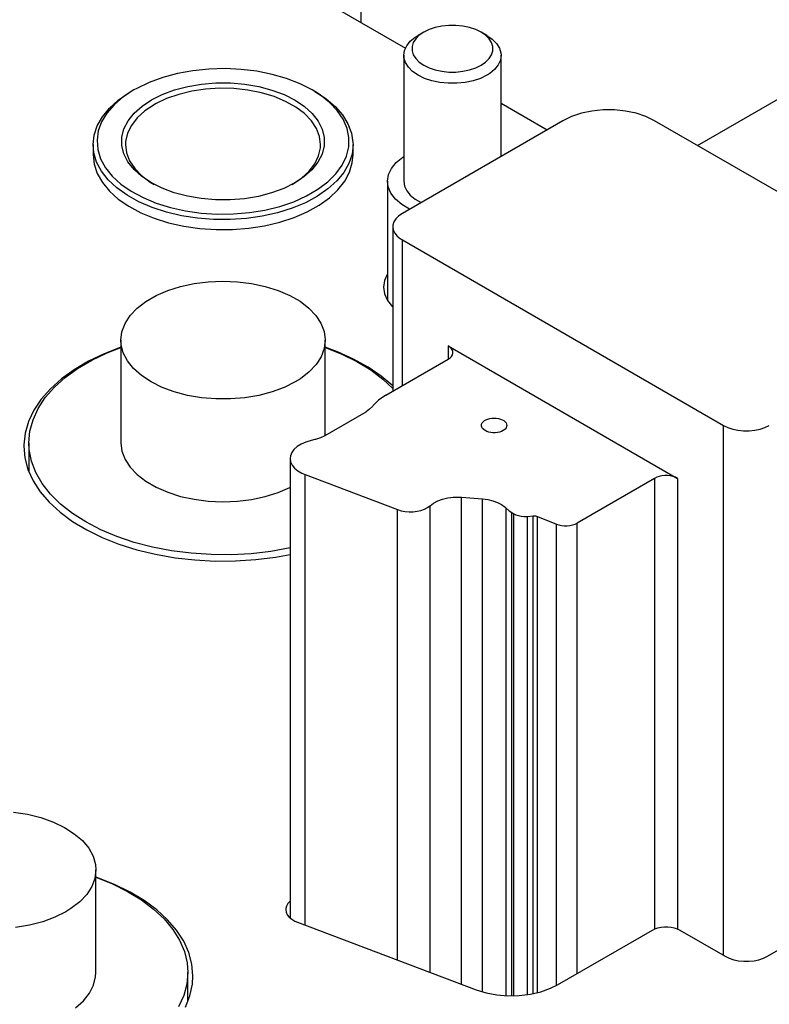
# Model space of a CAD drawing. Header units: inches. Extents: x 3 to 289, y 4 to 291.
# Tile 485 of 634: x 76.58 to 79.47, y 278.72 to 282.51. Entities that reach past the tile are written whole.
import ezdxf

# ---------------------------------------------------------------- set-up
doc = ezdxf.new("R2010")
doc.units = ezdxf.units.IN
doc.header["$LTSCALE"] = 0.5
doc.header["$MEASUREMENT"] = 0
doc.layers.add('STR_INS', color=8, linetype='Continuous')

msp = doc.modelspace()

# ---------------------------------------------------------------- linework, layer by layer
at = {"layer": 'STR_INS', "color": 9, "linetype": 'Continuous'}
for p, q in [((77.8924, 284.4926), (77.8924, 282.502)), ((79.1908, 282.0268), (80.7208, 282.9102)), ((77.1865, 282.3042), (77.13, 282.2891)), ((77.2459, 282.3151), (77.1865, 282.3042)), ((77.3073, 282.3214), (77.2459, 282.3151)), ((77.3695, 282.3232), (77.3073, 282.3214)), ((77.4316, 282.3203), (77.3695, 282.3232)), ((77.4926, 282.3129), (77.4316, 282.3203)), ((77.5514, 282.301), (77.4926, 282.3129)), ((77.6071, 282.2849), (77.5514, 282.301)), ((77.0773, 282.2699), (77.0292, 282.247)), ((77.13, 282.2891), (77.0773, 282.2699)), ((77.2257, 282.2543), (77.2794, 282.2633)), ((77.2794, 282.2633), (77.3347, 282.2679)), ((77.3347, 282.2679), (77.3906, 282.2678)), ((77.3906, 282.2678), (77.4459, 282.2632)), ((77.4459, 282.2632), (77.4995, 282.254)), ((77.6588, 282.2648), (77.6071, 282.2849)), ((77.7056, 282.241), (77.6588, 282.2648)), ((76.958, 282.2013), (76.9985, 282.2293)), ((77.0185, 282.241), (76.9774, 282.214)), ((76.9985, 282.2293), (77.0079, 282.2349)), ((77.0185, 282.241), (77.0079, 282.2349)), ((77.0292, 282.247), (77.0185, 282.241)), ((77.0856, 282.2023), (77.1278, 282.2234)), ((77.1278, 282.2234), (77.1749, 282.2409)), ((77.1912, 282.2238), (77.1443, 282.2074)), ((77.1749, 282.2409), (77.2257, 282.2543)), ((77.2417, 282.2361), (77.1912, 282.2238)), ((77.2948, 282.244), (77.2417, 282.2361)), ((77.3493, 282.2474), (77.2948, 282.244)), ((77.404, 282.2462), (77.3493, 282.2474)), ((77.4579, 282.2404), (77.404, 282.2462)), ((77.5097, 282.2301), (77.4579, 282.2404)), ((77.4995, 282.254), (77.5503, 282.2406)), ((77.5584, 282.2156), (77.5097, 282.2301)), ((77.5503, 282.2406), (77.5972, 282.223)), ((77.5972, 282.223), (77.6394, 282.2018)), ((77.7162, 282.2349), (77.7056, 282.241)), ((77.7357, 282.222), (77.7056, 282.241)), ((77.7162, 282.2349), (77.758, 282.2075)), ((77.7724, 282.1929), (77.7357, 282.222)), ((76.9426, 282.1842), (76.9147, 282.152)), ((76.9239, 282.1705), (76.958, 282.2013)), ((76.9774, 282.214), (76.9426, 282.1842)), ((77.0497, 282.1785), (77.0856, 282.2023)), ((77.0962, 282.1839), (77.0604, 282.16)), ((77.1021, 282.1873), (77.0962, 282.1839)), ((77.1443, 282.2074), (77.1021, 282.1873)), ((77.603, 282.1971), (77.5584, 282.2156)), ((77.6424, 282.1751), (77.603, 282.1971)), ((77.6394, 282.2018), (77.6758, 282.1774)), ((77.758, 282.2075), (77.7935, 282.1773)), ((77.8023, 282.1613), (77.7724, 282.1929)), ((76.9147, 282.152), (76.8941, 282.1181)), ((76.8968, 282.1375), (76.9239, 282.1705)), ((76.996, 282.122), (77.0193, 282.1514)), ((77.0193, 282.1514), (77.0497, 282.1785)), ((77.0604, 282.16), (77.0309, 282.1333)), ((77.6758, 282.1501), (77.6424, 282.1751)), ((77.6758, 282.1774), (77.7059, 282.1502)), ((77.7026, 282.1225), (77.6758, 282.1501)), ((77.7059, 282.1502), (77.7289, 282.1208)), ((77.7935, 282.1773), (77.8221, 282.1447)), ((77.825, 282.1278), (77.8023, 282.1613)), ((77.8221, 282.1447), (77.8434, 282.1103)), ((78.7427, 282.1512), (78.705, 282.1387)), ((78.7836, 282.1598), (78.7427, 282.1512)), ((78.8266, 282.1642), (78.7836, 282.1598)), ((78.8701, 282.1642), (78.8266, 282.1642)), ((78.9131, 282.1598), (78.8701, 282.1642)), ((78.954, 282.1512), (78.9131, 282.1598)), ((78.9917, 282.1387), (78.954, 282.1512)), ((76.8772, 282.1028), (76.8968, 282.1375)), ((76.8941, 282.1181), (76.8812, 282.0829)), ((76.9802, 282.0911), (76.996, 282.122)), ((77.0086, 282.1044), (76.9937, 282.074)), ((77.0309, 282.1333), (77.0086, 282.1044)), ((77.7222, 282.0929), (77.7026, 282.1225)), ((77.7289, 282.1208), (77.7445, 282.0898)), ((77.84, 282.0929), (77.825, 282.1278)), ((77.8434, 282.1103), (77.857, 282.0746)), ((78.6716, 282.1225), (78.0529, 281.7653)), ((78.705, 282.1387), (78.6716, 282.1225)), ((79.0251, 282.1225), (78.9917, 282.1387)), ((80.0858, 281.5101), (79.0251, 282.1225)), ((76.8612, 282.0305), (76.8652, 282.0669)), ((76.8652, 282.0669), (76.8772, 282.1028)), ((76.8812, 282.0829), (76.8763, 282.047)), ((76.9721, 282.0592), (76.9802, 282.0911)), ((76.9937, 282.074), (76.9866, 282.0426)), ((77.7341, 282.062), (77.7222, 282.0929)), ((77.7445, 282.0898), (77.7522, 282.0578)), ((77.8472, 282.0572), (77.84, 282.0929)), ((77.857, 282.0746), (77.8627, 282.0382)), ((76.8612, 282.0305), (76.8612, 281.9917)), ((76.8641, 281.9993), (76.8612, 282.0305)), ((76.8763, 282.047), (76.8793, 282.0111)), ((76.972, 282.0269), (76.9721, 282.0592)), ((76.9866, 282.0426), (76.9861, 282.0305)), ((76.9861, 282.0305), (76.9901, 281.9989)), ((77.7381, 282.0305), (77.7341, 282.062)), ((77.7375, 282.0183), (77.7381, 282.0305)), ((77.7522, 282.0578), (77.7519, 282.0256)), ((77.8465, 282.0212), (77.8472, 282.0572)), ((77.8629, 282.0305), (77.8589, 281.994)), ((77.8627, 282.0382), (77.8629, 282.0305)), ((77.8629, 281.9917), (77.8629, 282.0305)), ((76.8749, 281.9633), (76.8641, 281.9993)), ((76.8793, 282.0111), (76.8903, 281.9757)), ((76.9799, 281.995), (76.972, 282.0269)), ((76.9956, 281.964), (76.9799, 281.995)), ((76.9901, 281.9989), (77.002, 281.968)), ((77.7437, 281.9936), (77.7277, 281.9627)), ((77.7304, 281.9869), (77.7375, 282.0183)), ((77.7519, 282.0256), (77.7437, 281.9936)), ((77.8377, 281.9856), (77.8465, 282.0212)), ((77.8589, 281.994), (77.847, 281.9581)), ((76.8934, 281.9284), (76.8749, 281.9633)), ((76.8903, 281.9757), (76.9091, 281.9413)), ((77.0188, 281.9346), (76.9956, 281.964)), ((77.002, 281.968), (77.0215, 281.9384)), ((77.6932, 281.9276), (77.7156, 281.9565)), ((77.7277, 281.9627), (77.7042, 281.9334)), ((77.7156, 281.9565), (77.7304, 281.9869)), ((77.8211, 281.9509), (77.8377, 281.9856)), ((77.847, 281.9581), (77.8273, 281.9234)), ((76.9195, 281.8951), (76.8934, 281.9284)), ((76.9091, 281.9413), (76.9353, 281.9087)), ((77.049, 281.9075), (77.0188, 281.9346)), ((77.0215, 281.9384), (77.0483, 281.9108)), ((77.6638, 281.9009), (77.6932, 281.9276)), ((77.7042, 281.9334), (77.6737, 281.9064)), ((77.7657, 281.8866), (77.797, 281.9178)), ((77.797, 281.9178), (77.8211, 281.9509)), ((77.8273, 281.9234), (77.8002, 281.8904)), ((76.9525, 281.864), (76.9195, 281.8951)), ((76.9353, 281.9087), (76.9685, 281.8783)), ((76.9685, 281.8783), (77.0082, 281.8505)), ((77.0483, 281.9108), (77.0817, 281.8858)), ((77.0856, 281.8831), (77.049, 281.9075)), ((77.0817, 281.8858), (77.0962, 281.877)), ((77.1269, 281.8623), (77.0856, 281.8831)), ((77.6385, 281.8831), (77.5963, 281.8619)), ((77.6279, 281.877), (77.6638, 281.9009)), ((77.6737, 281.9064), (77.6385, 281.8831)), ((77.7278, 281.8581), (77.7657, 281.8866)), ((77.8002, 281.8904), (77.7661, 281.8596)), ((76.9922, 281.8355), (76.9525, 281.864)), ((77.0082, 281.8505), (77.0537, 281.826)), ((77.1738, 281.8448), (77.1269, 281.8623)), ((77.2246, 281.8314), (77.1738, 281.8448)), ((77.5493, 281.8445), (77.4984, 281.8311)), ((77.5963, 281.8619), (77.5493, 281.8445)), ((77.6839, 281.8326), (77.7278, 281.8581)), ((77.7661, 281.8596), (77.7256, 281.8316)), ((77.0377, 281.8101), (76.9922, 281.8355)), ((77.0884, 281.7883), (77.0377, 281.8101)), ((77.0537, 281.826), (77.1043, 281.805)), ((77.1043, 281.805), (77.1591, 281.7879)), ((77.2782, 281.8222), (77.2246, 281.8314)), ((77.3335, 281.8176), (77.2782, 281.8222)), ((77.3894, 281.8175), (77.3335, 281.8176)), ((77.4448, 281.8221), (77.3894, 281.8175)), ((77.4984, 281.8311), (77.4448, 281.8221)), ((77.581, 281.7923), (77.6347, 281.8105)), ((77.6793, 281.8067), (77.6279, 281.7854)), ((77.6347, 281.8105), (77.6839, 281.8326)), ((77.7256, 281.8316), (77.6793, 281.8067)), ((77.1434, 281.7703), (77.0884, 281.7883)), ((77.202, 281.7565), (77.1434, 281.7703)), ((77.1591, 281.7879), (77.2173, 281.775)), ((77.2173, 281.775), (77.2778, 281.7665)), ((77.2778, 281.7665), (77.3397, 281.7625)), ((77.3397, 281.7625), (77.402, 281.7632)), ((77.402, 281.7632), (77.4637, 281.7684)), ((77.4637, 281.7684), (77.5236, 281.7782)), ((77.5723, 281.768), (77.5133, 281.7548)), ((77.5236, 281.7782), (77.581, 281.7923)), ((77.6279, 281.7854), (77.5723, 281.768)), ((78.0529, 281.7653), (78.0388, 281.7556)), ((77.2631, 281.747), (77.202, 281.7565)), ((77.3258, 281.7421), (77.2631, 281.747)), ((77.389, 281.7417), (77.3258, 281.7421)), ((77.4519, 281.746), (77.389, 281.7417)), ((77.5133, 281.7548), (77.4519, 281.746)), ((78.0205, 281.7329), (78.0167, 281.7205)), ((78.028, 281.7447), (78.0205, 281.7329)), ((78.0388, 281.7556), (78.028, 281.7447)), ((78.0167, 281.7205), (78.0162, 281.7142)), ((78.0162, 281.7142), (78.0162, 281.0807)), ((78.0162, 281.7142), (78.0181, 281.7017)), ((78.0181, 281.7017), (78.0238, 281.6896)), ((78.0238, 281.6896), (78.033, 281.6782)), ((78.033, 281.6782), (78.0455, 281.6679)), ((78.0455, 281.6679), (78.0529, 281.6632)), ((78.0529, 281.6632), (79.2903, 280.9488)), ((78.2296, 281.255), (79.1135, 280.7447)), ((78.2333, 281.2526), (78.2296, 281.255)), ((78.2396, 281.2475), (78.2333, 281.2526)), ((78.2442, 281.2418), (78.2396, 281.2475)), ((78.247, 281.2357), (78.2442, 281.2418)), ((78.2479, 281.2294), (78.247, 281.2357)), ((77.9888, 281.0649), (78.2296, 281.2039)), ((78.2296, 281.2039), (78.2366, 281.2088)), ((78.2366, 281.2088), (78.2421, 281.2142)), ((78.2421, 281.2142), (78.2458, 281.2201)), ((78.2458, 281.2201), (78.2477, 281.2263)), ((78.2477, 281.2263), (78.2479, 281.2294)), ((77.9608, 281.0456), (77.939, 281.0238)), ((77.9888, 281.0649), (77.9608, 281.0456)), ((77.9267, 281.0107), (77.913, 281.0009)), ((77.9373, 281.0217), (77.9267, 281.0107)), ((77.939, 281.0238), (77.9373, 281.0217)), ((77.9116, 281.0001), (77.7536, 280.9089)), ((77.913, 281.0009), (77.9116, 281.0001)), ((78.364, 280.9629), (78.3689, 280.967)), ((78.3689, 280.967), (78.3749, 280.9705)), ((78.3749, 280.9705), (78.3819, 280.9733)), ((78.3819, 280.9733), (78.3896, 280.9754)), ((78.3896, 280.9754), (78.3979, 280.9766)), ((78.3979, 280.9766), (78.4064, 280.9771)), ((78.4064, 280.9771), (78.4149, 280.9766)), ((78.4149, 280.9766), (78.4232, 280.9754)), ((78.4232, 280.9754), (78.4309, 280.9733)), ((78.4309, 280.9733), (78.4379, 280.9705)), ((78.4379, 280.9705), (78.4439, 280.967)), ((78.4439, 280.967), (78.4488, 280.9629)), ((78.3574, 280.9488), (78.3582, 280.9537)), ((78.3576, 280.9463), (78.3574, 280.9488)), ((78.3591, 280.9415), (78.3576, 280.9463)), ((78.3582, 280.9537), (78.3604, 280.9585)), ((78.362, 280.9368), (78.3591, 280.9415)), ((78.3604, 280.9585), (78.364, 280.9629)), ((78.3663, 280.9326), (78.362, 280.9368)), ((78.3718, 280.9288), (78.3663, 280.9326)), ((78.3783, 280.9256), (78.3718, 280.9288)), ((78.4411, 280.9288), (78.4345, 280.9256)), ((78.4439, 280.9306), (78.4411, 280.9288)), ((78.4488, 280.9346), (78.4439, 280.9306)), ((78.4488, 280.9629), (78.4525, 280.9585)), ((78.4525, 280.9391), (78.4488, 280.9346)), ((78.4525, 280.9585), (78.4547, 280.9537)), ((78.4547, 280.9439), (78.4525, 280.9391)), ((78.4547, 280.9537), (78.4554, 280.9488)), ((78.4554, 280.9488), (78.4547, 280.9439)), ((79.2903, 280.9488), (79.307, 280.9407)), ((79.307, 280.9407), (79.3259, 280.9344)), ((79.3259, 280.9344), (79.3463, 280.9301)), ((79.3463, 280.9301), (79.3678, 280.9279)), ((79.3678, 280.9279), (79.3896, 280.9279)), ((79.3896, 280.9279), (79.411, 280.9301)), ((79.411, 280.9301), (79.4315, 280.9344)), ((79.4315, 280.9344), (79.4504, 280.9407)), ((79.4504, 280.9407), (79.4671, 280.9488)), ((77.701, 280.8903), (77.6809, 280.8844)), ((77.7163, 280.8941), (77.701, 280.8903)), ((77.7181, 280.8945), (77.7163, 280.8941)), ((77.737, 280.9008), (77.7181, 280.8945)), ((77.7536, 280.9089), (77.737, 280.9008)), ((78.3857, 280.9231), (78.3783, 280.9256)), ((78.3937, 280.9215), (78.3857, 280.9231)), ((78.4021, 280.9206), (78.3937, 280.9215)), ((78.4107, 280.9206), (78.4021, 280.9206)), ((78.4191, 280.9215), (78.4107, 280.9206)), ((78.4271, 280.9231), (78.4191, 280.9215)), ((78.4345, 280.9256), (78.4271, 280.9231)), ((77.6353, 280.8562), (77.6265, 280.8443)), ((77.6476, 280.8671), (77.6353, 280.8562)), ((77.663, 280.8766), (77.6476, 280.8671)), ((77.6809, 280.8844), (77.663, 280.8766)), ((77.6214, 280.8317), (77.6202, 280.8212)), ((77.6202, 280.8212), (77.6202, 279.0514)), ((77.6202, 280.8212), (77.6221, 280.8083)), ((77.6265, 280.8443), (77.6214, 280.8317)), ((77.6221, 280.8083), (77.6279, 280.7957)), ((77.6279, 280.7957), (77.6374, 280.784)), ((77.6374, 280.784), (77.6503, 280.7733)), ((77.6503, 280.7733), (77.6662, 280.7642)), ((77.6662, 280.7642), (77.6785, 280.7589)), ((77.6785, 280.7589), (78.0346, 280.6242)), ((79.0251, 280.7447), (78.7266, 280.5723)), ((79.0335, 280.7487), (79.0251, 280.7447)), ((79.0429, 280.7518), (79.0335, 280.7487)), ((79.0531, 280.754), (79.0429, 280.7518)), ((79.0639, 280.7551), (79.0531, 280.754)), ((79.0748, 280.7551), (79.0639, 280.7551)), ((79.0855, 280.754), (79.0748, 280.7551)), ((79.0957, 280.7518), (79.0855, 280.754)), ((79.1052, 280.7487), (79.0957, 280.7518)), ((79.1135, 280.7447), (79.1052, 280.7487)), ((78.1891, 280.6578), (78.2075, 280.6645)), ((78.2075, 280.6645), (78.2277, 280.6692)), ((78.2277, 280.6692), (78.249, 280.6718)), ((78.249, 280.6718), (78.2708, 280.6723)), ((78.2708, 280.6723), (78.2803, 280.6718)), ((78.2803, 280.6718), (78.3612, 280.6658)), ((78.3612, 280.6658), (78.3821, 280.6631)), ((78.3821, 280.6631), (78.4018, 280.6585)), ((78.0346, 280.6242), (78.0485, 280.62)), ((78.1245, 280.6213), (78.1378, 280.6261)), ((78.1378, 280.6261), (78.1495, 280.6321)), ((78.1495, 280.6321), (78.1592, 280.6392)), ((78.1592, 280.6392), (78.1595, 280.6394)), ((78.1595, 280.6394), (78.1729, 280.6494)), ((78.1729, 280.6494), (78.1891, 280.6578)), ((78.4018, 280.6585), (78.4198, 280.6519)), ((78.4198, 280.6519), (78.4356, 280.6436)), ((78.4356, 280.6436), (78.4486, 280.6339)), ((78.4486, 280.6339), (78.453, 280.6296)), ((78.453, 280.6296), (78.4651, 280.6191)), ((78.0485, 280.62), (78.0634, 280.6171)), ((78.0634, 280.6171), (78.0789, 280.6158)), ((78.0789, 280.6158), (78.0946, 280.6161)), ((78.0946, 280.6161), (78.1099, 280.618)), ((78.1099, 280.618), (78.1245, 280.6213)), ((78.4651, 280.6191), (78.4743, 280.6132)), ((78.4743, 280.6132), (78.4823, 280.6085)), ((78.4823, 280.6085), (78.4906, 280.6045)), ((78.4906, 280.6045), (78.5001, 280.6014)), ((78.5001, 280.6014), (78.5103, 280.5992)), ((78.5103, 280.5992), (78.521, 280.5981)), ((78.521, 280.5981), (78.5319, 280.5981)), ((78.5319, 280.5981), (78.5346, 280.5983)), ((78.5346, 280.5983), (78.5568, 280.5999)), ((78.5568, 280.5999), (78.5611, 280.6)), ((78.5611, 280.6), (78.5654, 280.5997)), ((78.5654, 280.5997), (78.5696, 280.599)), ((78.5696, 280.599), (78.5735, 280.5978)), ((78.5735, 280.5978), (78.5743, 280.5975)), ((78.5743, 280.5975), (78.6466, 280.5683)), ((78.6466, 280.5683), (78.656, 280.5651)), ((78.656, 280.5651), (78.6663, 280.563)), ((78.6663, 280.563), (78.677, 280.5619)), ((78.677, 280.5619), (78.6879, 280.5619)), ((78.6879, 280.5619), (78.6986, 280.563)), ((78.6986, 280.563), (78.7089, 280.5651)), ((78.7089, 280.5651), (78.7183, 280.5683)), ((78.7183, 280.5683), (78.7266, 280.5723))]:
    msp.add_line(p, q, dxfattribs=at)
at = {"layer": 'STR_INS', "color": 132, "linetype": 'Continuous'}
for p, q in [((76.655, 283.2164), (78.0648, 282.4024)), ((78.4334, 282.1896), (78.6106, 282.0873)), ((76.8612, 281.9917), (76.8652, 281.9552)), ((77.86, 281.9606), (77.8629, 281.9917)), ((76.8652, 281.9552), (76.8772, 281.9193)), ((77.8492, 281.9246), (77.86, 281.9606)), ((76.8772, 281.9193), (76.8968, 281.8846)), ((77.8307, 281.8896), (77.8492, 281.9246)), ((76.8968, 281.8846), (76.9239, 281.8516)), ((77.8047, 281.8563), (77.8307, 281.8896)), ((76.9239, 281.8516), (76.958, 281.8208)), ((77.7716, 281.8252), (77.8047, 281.8563)), ((76.958, 281.8208), (76.9985, 281.7928)), ((77.732, 281.7967), (77.7716, 281.8252)), ((76.9985, 281.7928), (77.0448, 281.7679)), ((77.0448, 281.7679), (77.0962, 281.7466)), ((77.6357, 281.7495), (77.6864, 281.7714)), ((77.6864, 281.7714), (77.732, 281.7967)), ((77.0962, 281.7466), (77.1519, 281.7292)), ((77.1519, 281.7292), (77.2108, 281.716)), ((77.5221, 281.7177), (77.5807, 281.7315)), ((77.5807, 281.7315), (77.6357, 281.7495)), ((77.2108, 281.716), (77.2722, 281.7072)), ((77.2722, 281.7072), (77.3351, 281.7029)), ((77.3351, 281.7029), (77.3983, 281.7033)), ((77.3983, 281.7033), (77.461, 281.7082)), ((77.461, 281.7082), (77.5221, 281.7177)), ((77.9842, 281.5075), (77.9803, 281.4814)), ((77.9959, 281.5332), (77.9842, 281.5075)), ((77.9803, 281.4814), (77.9843, 281.4549)), ((77.9843, 281.4549), (77.9962, 281.4292)), ((77.9962, 281.4292), (78.0155, 281.4051)), ((78.0155, 281.4051), (78.0162, 281.4043)), ((76.9684, 281.2495), (76.9032, 281.2244)), ((77.8029, 281.2319), (77.7558, 281.2495)), ((77.8647, 281.204), (77.8029, 281.2319)), ((76.8429, 281.1955), (76.788, 281.1633)), ((76.9032, 281.2244), (76.8429, 281.1955)), ((77.9212, 281.1727), (77.8647, 281.204)), ((76.788, 281.1633), (76.739, 281.128)), ((77.9719, 281.1382), (77.9212, 281.1727)), ((76.739, 281.128), (76.6965, 281.0899)), ((78.0162, 281.101), (77.9719, 281.1382)), ((76.6965, 281.0899), (76.661, 281.0496)), ((76.661, 281.0496), (76.6328, 281.0074)), ((76.6328, 281.0074), (76.6121, 280.9638)), ((76.6121, 280.9638), (76.5993, 280.9192)), ((76.5993, 280.9192), (76.5944, 280.8741)), ((76.5944, 280.8741), (76.5943, 280.869)), ((76.5943, 280.869), (76.5983, 280.8238)), ((76.5983, 280.8238), (76.6103, 280.7791)), ((76.6103, 280.7791), (76.6301, 280.7354)), ((76.6301, 280.7354), (76.6575, 280.693)), ((76.6575, 280.693), (76.6922, 280.6524)), ((76.6922, 280.6524), (76.7339, 280.6142)), ((76.7339, 280.6142), (76.7822, 280.5785)), ((76.7822, 280.5785), (76.8365, 280.5459)), ((76.8365, 280.5459), (76.8962, 280.5167)), ((76.8962, 280.5167), (76.9609, 280.4911)), ((76.9609, 280.4911), (77.0297, 280.4695)), ((77.0297, 280.4695), (77.1019, 280.452)), ((77.1019, 280.452), (77.1769, 280.4388)), ((77.1769, 280.4388), (77.2538, 280.4302)), ((77.488, 280.4318), (77.5645, 280.4414)), ((77.5645, 280.4414), (77.6202, 280.4516)), ((77.2538, 280.4302), (77.3318, 280.4261)), ((77.3318, 280.4261), (77.4101, 280.4266)), ((77.4101, 280.4266), (77.488, 280.4318)), ((79.46, 278.9035), (80.0929, 279.2688)), ((76.8794, 279.2057), (76.8719, 279.2083)), ((76.944, 279.1801), (76.8794, 279.2057)), ((77.0038, 279.1509), (76.944, 279.1801)), ((77.0581, 279.1182), (77.0038, 279.1509)), ((77.1063, 279.0826), (77.0581, 279.1182)), ((77.6118, 279.1066), (77.6062, 279.097)), ((77.6202, 279.1154), (77.6118, 279.1066)), ((77.148, 279.0443), (77.1063, 279.0826)), ((77.6036, 279.0871), (77.6034, 279.0834)), ((77.6034, 279.0834), (77.6049, 279.0734)), ((77.6062, 279.097), (77.6036, 279.0871)), ((77.6049, 279.0734), (77.6095, 279.0637)), ((77.1828, 279.0038), (77.148, 279.0443)), ((77.6095, 279.0637), (77.6168, 279.0546)), ((77.6168, 279.0546), (77.6268, 279.0463)), ((77.6268, 279.0463), (77.6391, 279.0392)), ((77.6391, 279.0392), (77.6486, 279.0351)), ((77.6486, 279.0351), (78.3371, 278.7748)), ((77.2102, 278.9614), (77.1828, 279.0038)), ((78.6508, 278.7935), (79.0163, 279.0045)), ((79.0163, 279.0045), (79.0263, 279.0093)), ((79.0263, 279.0093), (79.0376, 279.0131)), ((79.0376, 279.0131), (79.0499, 279.0157)), ((79.0499, 279.0157), (79.0628, 279.017)), ((79.0628, 279.017), (79.0759, 279.017)), ((79.0759, 279.017), (79.0887, 279.0157)), ((79.0887, 279.0157), (79.101, 279.0131)), ((79.101, 279.0131), (79.1123, 279.0093)), ((79.1123, 279.0093), (79.1224, 279.0045)), ((79.1224, 279.0045), (79.2974, 278.9035)), ((77.2299, 278.9176), (77.2102, 278.9614)), ((77.2419, 278.8729), (77.2299, 278.9176)), ((79.2974, 278.9035), (79.3127, 278.896)), ((79.3127, 278.896), (79.3301, 278.8902)), ((79.3301, 278.8902), (79.3489, 278.8863)), ((79.3489, 278.8863), (79.3687, 278.8843)), ((79.3687, 278.8843), (79.3887, 278.8843)), ((79.3887, 278.8843), (79.4084, 278.8863)), ((79.4084, 278.8863), (79.4273, 278.8902)), ((79.4273, 278.8902), (79.4446, 278.896)), ((79.4446, 278.896), (79.46, 278.9035)), ((77.2459, 278.8278), (77.2419, 278.8729)), ((77.244, 278.7964), (77.2459, 278.8278)), ((77.2345, 278.7515), (77.244, 278.7964)), ((78.3371, 278.7748), (78.3755, 278.7629)), ((78.5462, 278.7574), (78.5867, 278.7667)), ((78.5867, 278.7667), (78.6237, 278.78)), ((78.6237, 278.78), (78.6508, 278.7935)), ((77.2171, 278.7074), (77.2345, 278.7515)), ((78.3755, 278.7629), (78.4169, 278.755)), ((78.4169, 278.755), (78.46, 278.7515)), ((78.46, 278.7515), (78.5036, 278.7522)), ((78.5036, 278.7522), (78.5462, 278.7574))]:
    msp.add_line(p, q, dxfattribs=at)
at = {"layer": 'STR_INS', "color": 136, "linetype": 'Continuous'}
for p, q in [((78.2055, 282.4871), (78.1799, 282.4817)), ((78.2323, 282.4898), (78.2055, 282.4871)), ((78.2596, 282.4898), (78.2323, 282.4898)), ((78.2864, 282.4871), (78.2596, 282.4898)), ((78.312, 282.4817), (78.2864, 282.4871)), ((78.1023, 282.444), (78.1134, 282.451)), ((78.118, 282.4517), (78.1043, 282.438)), ((78.1355, 282.4637), (78.1134, 282.451)), ((78.1355, 282.4637), (78.118, 282.4517)), ((78.1563, 282.4738), (78.1355, 282.4637)), ((78.1355, 282.4637), (78.1355, 282.4637)), ((78.1799, 282.4817), (78.1563, 282.4738)), ((78.3356, 282.4738), (78.312, 282.4817)), ((78.3564, 282.4637), (78.3356, 282.4738)), ((78.3785, 282.451), (78.3564, 282.4637)), ((78.3739, 282.4517), (78.3564, 282.4637)), ((78.3876, 282.438), (78.3739, 282.4517)), ((78.3785, 282.451), (78.3995, 282.4365)), ((78.0613, 282.3932), (78.0698, 282.4114)), ((78.0698, 282.4114), (78.0836, 282.4285)), ((78.0836, 282.4285), (78.1023, 282.444)), ((78.095, 282.4233), (78.0903, 282.4078)), ((78.0903, 282.4078), (78.0903, 282.3921)), ((78.1043, 282.438), (78.095, 282.4233)), ((78.3969, 282.4233), (78.3876, 282.438)), ((78.4016, 282.4078), (78.3969, 282.4233)), ((78.3995, 282.4365), (78.4159, 282.4202)), ((78.4016, 282.3921), (78.4016, 282.4078)), ((78.4159, 282.4202), (78.4271, 282.4024)), ((78.0584, 282.3744), (78.0613, 282.3932)), ((78.0584, 282.3744), (78.0584, 281.8896)), ((78.0592, 282.365), (78.0584, 282.3744)), ((78.0903, 282.3921), (78.095, 282.3766)), ((78.095, 282.3766), (78.1043, 282.3618)), ((78.3876, 282.3618), (78.3969, 282.3766)), ((78.3969, 282.3766), (78.4016, 282.3921)), ((78.4271, 282.4024), (78.4327, 282.3838)), ((78.4334, 282.3744), (78.4306, 282.3556)), ((78.4327, 282.3838), (78.4334, 282.3744)), ((78.4334, 281.985), (78.4334, 282.3744)), ((78.0648, 282.3464), (78.0592, 282.365)), ((78.076, 282.3287), (78.0648, 282.3464)), ((78.1043, 282.3618), (78.118, 282.3482)), ((78.118, 282.3482), (78.1355, 282.3361)), ((78.1355, 282.3361), (78.1563, 282.326)), ((78.3356, 282.326), (78.3564, 282.3361)), ((78.3564, 282.3361), (78.3739, 282.3482)), ((78.3739, 282.3482), (78.3876, 282.3618)), ((78.4221, 282.3374), (78.4083, 282.3203)), ((78.4306, 282.3556), (78.4221, 282.3374)), ((78.0924, 282.3123), (78.076, 282.3287)), ((78.1134, 282.2979), (78.0924, 282.3123)), ((78.1384, 282.2857), (78.1134, 282.2979)), ((78.1563, 282.326), (78.1799, 282.3182)), ((78.1799, 282.3182), (78.2055, 282.3128)), ((78.2055, 282.3128), (78.2323, 282.3101)), ((78.2323, 282.3101), (78.2596, 282.3101)), ((78.2596, 282.3101), (78.2864, 282.3128)), ((78.2864, 282.3128), (78.312, 282.3182)), ((78.312, 282.3182), (78.3356, 282.326)), ((78.3785, 282.2979), (78.3535, 282.2857)), ((78.3896, 282.3048), (78.3785, 282.2979)), ((78.4083, 282.3203), (78.3896, 282.3048)), ((78.1667, 282.2763), (78.1384, 282.2857)), ((78.1974, 282.2698), (78.1667, 282.2763)), ((78.2296, 282.2666), (78.1974, 282.2698)), ((78.2623, 282.2666), (78.2296, 282.2666)), ((78.2945, 282.2698), (78.2623, 282.2666)), ((78.3252, 282.2763), (78.2945, 282.2698)), ((78.3535, 282.2857), (78.3252, 282.2763)), ((78.011, 281.939), (78.0294, 281.9618)), ((78.0294, 281.9618), (78.0544, 281.9824)), ((78.0544, 281.9824), (78.0584, 281.9851)), ((77.9959, 281.8896), (77.9997, 281.9147)), ((77.9997, 281.9147), (78.011, 281.939)), ((77.9959, 281.8896), (77.9959, 281.4295)), ((77.9988, 281.868), (77.9959, 281.8896)), ((78.0584, 281.8896), (78.0613, 281.8708)), ((78.009, 281.8435), (77.9988, 281.868)), ((78.0265, 281.8205), (78.009, 281.8435)), ((78.0613, 281.8708), (78.0698, 281.8526)), ((78.0698, 281.8526), (78.0836, 281.8355)), ((78.0506, 281.7995), (78.0265, 281.8205)), ((78.0807, 281.7813), (78.0506, 281.7995)), ((78.0836, 281.8355), (78.1023, 281.82)), ((78.1023, 281.82), (78.125, 281.8069))]:
    msp.add_line(p, q, dxfattribs=at)
at = {"layer": 'STR_INS', "color": 4, "linetype": 'Continuous'}
for p, q in [((78.0529, 281.1019), (78.0529, 281.6632)), ((78.2296, 281.255), (78.2296, 281.2039)), ((79.2903, 278.9075), (79.2903, 280.9488)), ((77.6785, 279.0238), (77.6785, 280.7589)), ((79.0251, 280.7447), (79.0251, 279.0089)), ((79.1135, 280.7447), (79.1135, 279.0089)), ((78.2803, 278.7963), (78.2803, 280.6718)), ((78.3612, 278.7668), (78.3612, 280.6658)), ((78.0346, 278.8892), (78.0346, 280.6242)), ((78.1595, 278.842), (78.1595, 280.6394)), ((78.453, 278.7517), (78.453, 280.6296)), ((78.4743, 278.7512), (78.4743, 280.6132)), ((78.4823, 278.7513), (78.4823, 280.6085)), ((78.5346, 278.7555), (78.5346, 280.5983)), ((78.5568, 278.7594), (78.5568, 280.5999)), ((78.5743, 278.7633), (78.5743, 280.5975)), ((78.6466, 278.7911), (78.6466, 280.5683)), ((78.7266, 278.8373), (78.7266, 280.5723))]:
    msp.add_line(p, q, dxfattribs=at)
at = {"layer": 'STR_INS', "color": 96, "linetype": 'Continuous'}
for p, q in [((77.2504, 281.4952), (77.3052, 281.5022)), ((77.3052, 281.5022), (77.3611, 281.5045)), ((77.3611, 281.5045), (77.4171, 281.5023)), ((77.4171, 281.5023), (77.4719, 281.4955)), ((77.1038, 281.4488), (77.1487, 281.4683)), ((77.1487, 281.4683), (77.1979, 281.4838)), ((77.1979, 281.4838), (77.2504, 281.4952)), ((77.4719, 281.4955), (77.5245, 281.4843)), ((77.5245, 281.4843), (77.5738, 281.4689)), ((77.5738, 281.4689), (77.6188, 281.4496)), ((77.0307, 281.4), (77.0642, 281.4259)), ((77.0642, 281.4259), (77.1038, 281.4488)), ((77.6188, 281.4496), (77.6586, 281.4267)), ((77.6586, 281.4267), (77.6924, 281.4009)), ((77.0038, 281.3715), (77.0307, 281.4)), ((77.6924, 281.4009), (77.7195, 281.3725)), ((76.9843, 281.3412), (77.0038, 281.3715)), ((77.7195, 281.3725), (77.7393, 281.3422)), ((76.9684, 281.2772), (76.9724, 281.3095)), ((76.9724, 281.3095), (76.9843, 281.3412)), ((77.7393, 281.3422), (77.7515, 281.3106)), ((77.7515, 281.3106), (77.7558, 281.2784)), ((76.9684, 281.2772), (76.9684, 280.8819)), ((76.9695, 281.2602), (76.9684, 281.2772)), ((77.7558, 281.2772), (77.7518, 281.2449)), ((77.7558, 281.2784), (77.7558, 281.2772)), ((77.7558, 280.9101), (77.7558, 281.2772)), ((76.9154, 281.2283), (76.9684, 281.2491)), ((76.9776, 281.2282), (76.9695, 281.2602)), ((77.7518, 281.2449), (77.7399, 281.2133)), ((77.7558, 281.2491), (77.8193, 281.2236)), ((76.8017, 281.1679), (76.8558, 281.1998)), ((76.8558, 281.1998), (76.9154, 281.2283)), ((76.9936, 281.1972), (76.9776, 281.2282)), ((77.0171, 281.1677), (76.9936, 281.1972)), ((77.7399, 281.2133), (77.7203, 281.183)), ((77.8193, 281.2236), (77.878, 281.1946)), ((77.878, 281.1946), (77.9312, 281.1621)), ((76.7535, 281.133), (76.8017, 281.1679)), ((77.0475, 281.1405), (77.0171, 281.1677)), ((77.7203, 281.183), (77.6935, 281.1545)), ((77.9312, 281.1621), (77.9782, 281.1267)), ((76.7118, 281.0954), (76.7535, 281.133)), ((77.0844, 281.1161), (77.0475, 281.1405)), ((77.6599, 281.1286), (77.6404, 281.1165)), ((77.6935, 281.1545), (77.6599, 281.1286)), ((77.9782, 281.1267), (78.0162, 281.0913)), ((76.6771, 281.0555), (76.7118, 281.0954)), ((77.1268, 281.095), (77.0844, 281.1161)), ((77.1741, 281.0775), (77.1268, 281.095)), ((77.5981, 281.0953), (77.5509, 281.0778)), ((77.6404, 281.1165), (77.5981, 281.0953)), ((76.6497, 281.0137), (76.6771, 281.0555)), ((77.2251, 281.0641), (77.1741, 281.0775)), ((77.279, 281.0551), (77.2251, 281.0641)), ((77.3345, 281.0505), (77.279, 281.0551)), ((77.3906, 281.0505), (77.3345, 281.0505)), ((77.4461, 281.0552), (77.3906, 281.0505)), ((77.4999, 281.0643), (77.4461, 281.0552)), ((77.5509, 281.0778), (77.4999, 281.0643)), ((76.63, 280.9706), (76.6497, 281.0137)), ((76.618, 280.9264), (76.63, 280.9706)), ((76.614, 280.8819), (76.618, 280.9264)), ((76.614, 280.8819), (76.614, 280.7693)), ((76.6154, 280.8554), (76.614, 280.8819)), ((76.6242, 280.811), (76.6154, 280.8554)), ((76.9684, 280.8819), (76.9724, 280.8496)), ((76.9724, 280.8496), (76.9843, 280.8179)), ((76.9843, 280.8179), (77.0038, 280.7876)), ((76.6408, 280.7674), (76.6242, 280.811)), ((77.0038, 280.7876), (77.0307, 280.7591)), ((76.6651, 280.725), (76.6408, 280.7674)), ((77.0307, 280.7591), (77.0642, 280.7332)), ((76.6969, 280.6843), (76.6651, 280.725)), ((77.0642, 280.7332), (77.1038, 280.7103)), ((77.1038, 280.7103), (77.1487, 280.6908)), ((77.5738, 280.6902), (77.6188, 280.7095)), ((77.6188, 280.7095), (77.6202, 280.7102)), ((76.7358, 280.6457), (76.6969, 280.6843)), ((77.1487, 280.6908), (77.1979, 280.6753)), ((77.1979, 280.6753), (77.2504, 280.6639)), ((77.2504, 280.6639), (77.3052, 280.6569)), ((77.4171, 280.6568), (77.4719, 280.6636)), ((77.4719, 280.6636), (77.5245, 280.6748)), ((77.5245, 280.6748), (77.5738, 280.6902)), ((76.7813, 280.6096), (76.7358, 280.6457)), ((77.3052, 280.6569), (77.3611, 280.6546)), ((77.3611, 280.6546), (77.4171, 280.6568)), ((76.8331, 280.5765), (76.7813, 280.6096)), ((76.8905, 280.5466), (76.8331, 280.5765)), ((76.953, 280.5203), (76.8905, 280.5466)), ((77.0199, 280.4978), (76.953, 280.5203)), ((77.0904, 280.4795), (77.0199, 280.4978)), ((77.1638, 280.4654), (77.0904, 280.4795)), ((77.6202, 280.4765), (77.5463, 280.4633)), ((77.2393, 280.4558), (77.1638, 280.4654)), ((77.3161, 280.4508), (77.2393, 280.4558)), ((77.3935, 280.4504), (77.3161, 280.4508)), ((77.4705, 280.4545), (77.3935, 280.4504)), ((77.5463, 280.4633), (77.4705, 280.4545)), ((76.5548, 279.459), (76.6089, 279.4504)), ((76.6089, 279.4504), (76.6603, 279.4375)), ((76.6603, 279.4375), (76.7081, 279.4205)), ((76.7081, 279.4205), (76.7512, 279.3998)), ((76.7512, 279.3998), (76.7887, 279.3758)), ((76.7887, 279.3758), (76.8199, 279.3489)), ((76.8199, 279.3489), (76.8442, 279.3197)), ((76.8442, 279.3197), (76.8611, 279.2888)), ((76.8611, 279.2888), (76.8702, 279.2568)), ((76.8719, 279.236), (76.8679, 279.2037)), ((76.8702, 279.2568), (76.8719, 279.236)), ((76.8719, 278.8406), (76.8719, 279.236)), ((76.8679, 279.2037), (76.856, 279.1721)), ((76.8719, 279.2078), (76.9354, 279.1824)), ((76.9354, 279.1824), (76.9941, 279.1533)), ((76.856, 279.1721), (76.8364, 279.1417)), ((76.9941, 279.1533), (77.0473, 279.1209)), ((76.8096, 279.1133), (76.776, 279.0874)), ((76.8364, 279.1417), (76.8096, 279.1133)), ((77.0473, 279.1209), (77.0944, 279.0855)), ((76.7566, 279.0753), (76.7142, 279.0541)), ((76.776, 279.0874), (76.7566, 279.0753)), ((77.0944, 279.0855), (77.1349, 279.0475)), ((76.667, 279.0366), (76.616, 279.0231)), ((76.7142, 279.0541), (76.667, 279.0366)), ((77.1349, 279.0475), (77.1683, 279.0072)), ((76.616, 279.0231), (76.5622, 279.014)), ((77.1683, 279.0072), (77.1944, 278.9652)), ((77.1944, 278.9652), (77.2129, 278.9218)), ((77.2129, 278.9218), (77.2235, 278.8776)), ((77.2235, 278.8776), (77.2262, 278.8406)), ((76.8628, 278.7921), (76.8708, 278.8242)), ((76.8708, 278.8242), (76.8719, 278.8406)), ((77.2262, 278.8406), (77.2222, 278.796)), ((77.2262, 278.728), (77.2262, 278.8406)), ((76.847, 278.7611), (76.8628, 278.7921)), ((77.2222, 278.796), (77.2103, 278.7519)), ((76.7933, 278.7044), (76.8236, 278.7316)), ((76.8236, 278.7316), (76.847, 278.7611)), ((77.2103, 278.7519), (77.1905, 278.7088))]:
    msp.add_line(p, q, dxfattribs=at)

doc.saveas('drawing.dxf')
